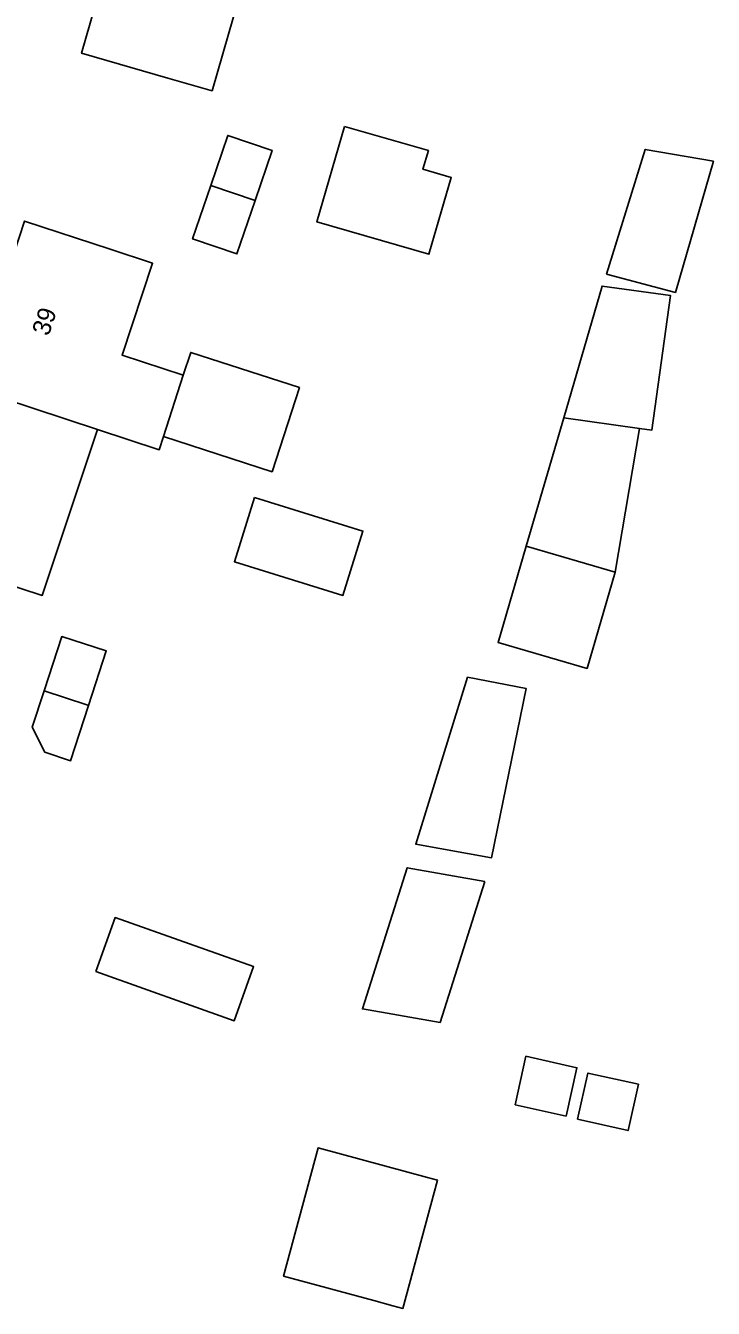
# Model space of a CAD drawing. Extents: x 163010 to 163853, y 382793 to 383982.
# Drawn here: x 163763.6 to 163801.9, y 383540.4 to 383611.8 of the extents above; entities that cross this region are included whole.
import ezdxf

# ---------------------------------------------------------------- set-up
doc = ezdxf.new("R2010")
doc.units = 0
doc.layers.add('IMGEO_Pand', color=7, linetype='Continuous')
doc.layers.add('IMGEO_Pand_nummerreeks', color=7, linetype='Continuous')

msp = doc.modelspace()

# ---------------------------------------------------------------- linework, layer by layer
at = {"layer": 'IMGEO_Pand'}
for points in [[(163769.426, 383619.595), (163766.738, 383610.258), (163771.543, 383608.875), (163774.002, 383608.167), (163776.69, 383617.505)], [(163781.368, 383606.189), (163779.829, 383600.877), (163786.064, 383599.07), (163787.304, 383603.349), (163785.73, 383603.805), (163786.03, 383604.838), (163781.368, 383606.189)], [(163776.391, 383602.074), (163777.332, 383604.849), (163774.87, 383605.684), (163773.923, 383602.891)], [(163795.944, 383597.958), (163799.775, 383596.952), (163801.888, 383604.25), (163798.098, 383604.903), (163795.944, 383597.958)], [(163773.923, 383602.891), (163772.917, 383599.926), (163775.379, 383599.091), (163776.391, 383602.074)], [(163776.391, 383602.074), (163773.923, 383602.891)], [(163772.397, 383592.339), (163768.987, 383593.463), (163770.685, 383598.573), (163768.319, 383599.352), (163763.569, 383600.916), (163760.523, 383591.668)], [(163797.784, 383589.384), (163798.47, 383589.289), (163799.508, 383596.773), (163795.7, 383597.301), (163793.56, 383589.97)], [(163772.397, 383592.339), (163772.809, 383593.612), (163778.856, 383591.656), (163777.339, 383586.969), (163771.293, 383588.925)], [(163771.293, 383588.925), (163772.397, 383592.339)], [(163760.523, 383591.668), (163757.476, 383582.418), (163762.226, 383580.854), (163764.544, 383580.09), (163767.614, 383589.33)], [(163760.523, 383591.668), (163767.614, 383589.33)], [(163793.56, 383589.97), (163791.477, 383582.833)], [(163793.56, 383589.97), (163797.784, 383589.384)], [(163767.614, 383589.33), (163771.057, 383588.195), (163771.293, 383588.925)], [(163796.425, 383581.389), (163797.784, 383589.384)], [(163776.358, 383585.546), (163775.245, 383581.962), (163781.279, 383580.088), (163782.392, 383583.672), (163776.358, 383585.546)], [(163791.477, 383582.833), (163789.912, 383577.472), (163794.86, 383576.028), (163796.425, 383581.389)], [(163796.425, 383581.389), (163791.477, 383582.833)], [(163767.123, 383573.972), (163768.106, 383577.004), (163765.632, 383577.806), (163764.653, 383574.785)], [(163788.208, 383575.542), (163785.333, 383566.246), (163789.551, 383565.497), (163791.471, 383574.922), (163788.208, 383575.542)], [(163764.653, 383574.785), (163763.996, 383572.759), (163764.688, 383571.362), (163766.125, 383570.896), (163767.123, 383573.972)], [(163764.653, 383574.785), (163767.035, 383574.001), (163767.123, 383573.972)], [(163789.179, 383564.179), (163784.856, 383564.938), (163782.359, 383557.086), (163786.683, 383556.331), (163789.179, 383564.179)], [(163767.535, 383559.166), (163775.235, 383556.432), (163776.303, 383559.438), (163768.603, 383562.172), (163767.535, 383559.166)], [(163790.857, 383551.755), (163793.698, 383551.121), (163794.3, 383553.817), (163791.459, 383554.452), (163790.857, 383551.755)], [(163794.331, 383550.947), (163797.144, 383550.319), (163797.718, 383552.891), (163794.905, 383553.519), (163794.331, 383550.947)], [(163783.004, 383540.86), (163784.063, 383540.575), (163784.617, 383540.426), (163786.538, 383547.566), (163785.984, 383547.715), (163779.9, 383549.352), (163777.979, 383542.212), (163783.004, 383540.86)]]:
    msp.add_lwpolyline(points, dxfattribs=at)

# ---------------------------------------------------------------- texts
at = {"layer": 'IMGEO_Pand_nummerreeks'}
msp.add_text('39', height=1, rotation=71.76869, dxfattribs=at).set_placement((163764.902, 383594.481))

doc.saveas('drawing.dxf')
